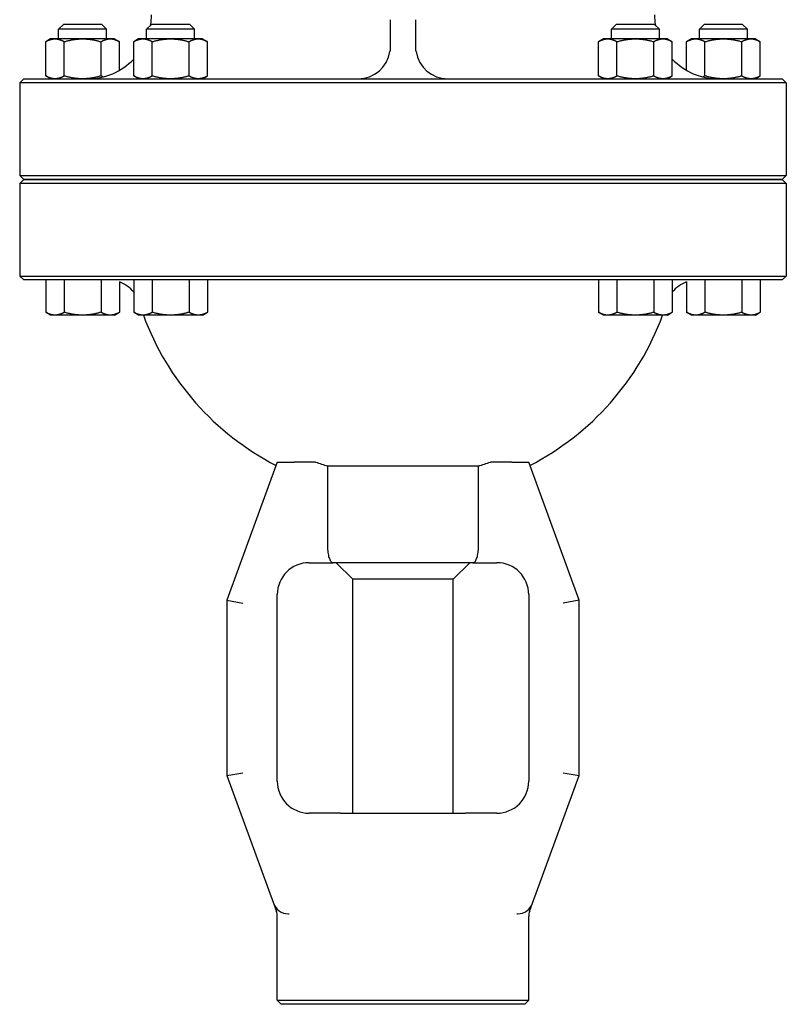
# Model space of a CAD drawing. Header units: inches. Extents: x 24 to 1128, y -58 to 748.
# Tile 633 of 656: x 598 to 604, y 678 to 686. Entities that reach past the tile are written whole.
import ezdxf

# ---------------------------------------------------------------- set-up
doc = ezdxf.new("R2010")
doc.units = ezdxf.units.IN
doc.header["$LTSCALE"] = 32
doc.header["$MEASUREMENT"] = 0
doc.layers.add('Visible (ANSI)', color=7, linetype='Continuous', lineweight=30)

msp = doc.modelspace()

# ---------------------------------------------------------------- linework, layer by layer
at = {"layer": 'Visible (ANSI)'}
for p, q in [((601.11813, 685.68978), (601.11813, 685.47718)), ((601.31813, 685.47718), (601.31813, 685.68978)), ((598.56001, 685.65238), (598.52276, 685.61513)), ((598.89776, 685.61513), (598.52276, 685.61513)), ((598.52276, 685.53968), (598.52276, 685.61513)), ((598.86051, 685.65238), (598.56001, 685.65238)), ((598.86051, 685.65238), (598.89776, 685.61513)), ((598.89776, 685.53968), (598.89776, 685.61513)), ((599.24899, 685.65238), (599.21174, 685.61513)), ((599.58674, 685.61513), (599.21174, 685.61513)), ((599.21174, 685.53968), (599.21174, 685.61513)), ((599.54949, 685.65238), (599.24899, 685.65238)), ((599.54949, 685.65238), (599.58674, 685.61513)), ((599.58674, 685.53968), (599.58674, 685.61513)), ((602.88678, 685.65238), (602.84953, 685.61513)), ((603.22453, 685.61513), (602.84953, 685.61513)), ((602.84953, 685.53968), (602.84953, 685.61513)), ((603.18728, 685.65238), (602.88678, 685.65238)), ((603.18728, 685.65238), (603.22453, 685.61513)), ((603.22453, 685.53968), (603.22453, 685.61513)), ((603.57576, 685.65238), (603.53851, 685.61513)), ((603.91351, 685.61513), (603.53851, 685.61513)), ((603.53851, 685.53968), (603.53851, 685.61513)), ((603.87626, 685.65238), (603.57576, 685.65238)), ((603.87626, 685.65238), (603.91351, 685.61513)), ((603.91351, 685.53968), (603.91351, 685.61513)), ((598.46026, 685.53968), (598.42158, 685.51735)), ((598.42158, 685.24951), (598.42158, 685.51735)), ((598.49375, 685.53968), (598.46026, 685.53968)), ((598.71026, 685.53968), (598.49375, 685.53968)), ((598.56592, 685.24951), (598.56592, 685.51735)), ((598.92677, 685.53968), (598.71026, 685.53968)), ((598.8546, 685.24951), (598.8546, 685.51735)), ((598.96026, 685.53968), (598.92677, 685.53968)), ((598.96026, 685.53968), (598.99893, 685.51735)), ((598.99893, 685.29377), (598.99893, 685.51735)), ((599.14924, 685.53968), (599.11056, 685.51735)), ((599.11056, 685.24951), (599.11056, 685.51735)), ((599.18273, 685.53968), (599.14924, 685.53968)), ((599.39924, 685.53968), (599.18273, 685.53968)), ((599.2549, 685.24951), (599.2549, 685.51735)), ((599.61574, 685.53968), (599.39924, 685.53968)), ((599.54357, 685.24951), (599.54357, 685.51735)), ((599.64924, 685.53968), (599.61574, 685.53968)), ((599.64924, 685.53968), (599.68791, 685.51735)), ((599.68791, 685.24951), (599.68791, 685.51735)), ((602.78703, 685.53968), (602.74836, 685.51735)), ((602.74836, 685.24951), (602.74836, 685.51735)), ((602.82052, 685.53968), (602.78703, 685.53968)), ((603.03703, 685.53968), (602.82052, 685.53968)), ((602.89269, 685.24951), (602.89269, 685.51735)), ((603.25354, 685.53968), (603.03703, 685.53968)), ((603.18137, 685.24951), (603.18137, 685.51735)), ((603.28703, 685.53968), (603.25354, 685.53968)), ((603.28703, 685.53968), (603.32571, 685.51735)), ((603.32571, 685.24951), (603.32571, 685.51735)), ((603.47601, 685.53968), (603.43733, 685.51735)), ((603.43733, 685.29377), (603.43733, 685.51735)), ((603.5095, 685.53968), (603.47601, 685.53968)), ((603.72601, 685.53968), (603.5095, 685.53968)), ((603.58167, 685.24951), (603.58167, 685.51735)), ((603.94251, 685.53968), (603.72601, 685.53968)), ((603.87034, 685.24951), (603.87034, 685.51735)), ((603.97601, 685.53968), (603.94251, 685.53968)), ((603.97601, 685.53968), (604.01468, 685.51735)), ((604.01468, 685.24951), (604.01468, 685.51735)), ((598.24938, 685.22718), (598.21813, 685.19593)), ((598.24938, 685.22718), (598.30702, 685.22718)), ((598.30702, 685.22718), (599.84348, 685.22718)), ((598.46026, 685.22718), (598.42158, 685.24951)), ((599.14924, 685.22718), (599.11056, 685.24951)), ((599.64924, 685.22718), (599.68791, 685.24951)), ((599.84348, 685.22718), (602.59278, 685.22718)), ((602.59278, 685.22718), (604.12925, 685.22718)), ((602.78703, 685.22718), (602.74836, 685.24951)), ((603.28703, 685.22718), (603.32571, 685.24951)), ((603.97601, 685.22718), (604.01468, 685.24951)), ((604.12925, 685.22718), (604.18688, 685.22718)), ((604.18688, 685.22718), (604.21813, 685.19593)), ((598.27593, 685.19593), (598.21813, 685.19593)), ((598.21813, 685.19593), (598.21813, 684.47103)), ((599.84062, 685.19593), (598.27593, 685.19593)), ((602.59564, 685.19593), (599.84062, 685.19593)), ((604.16034, 685.19593), (602.59564, 685.19593)), ((604.21813, 685.19593), (604.16034, 685.19593)), ((604.21813, 685.19593), (604.21813, 684.47103)), ((598.21813, 684.47103), (598.27593, 684.47103)), ((598.24938, 684.43978), (598.21813, 684.47103)), ((598.24938, 684.43978), (598.21813, 684.40853)), ((598.30702, 684.43978), (598.24938, 684.43978)), ((598.24938, 684.43978), (598.30702, 684.43978)), ((598.27593, 684.47103), (599.84062, 684.47103)), ((599.84348, 684.43978), (598.30702, 684.43978)), ((598.30702, 684.43978), (599.84348, 684.43978)), ((599.84062, 684.47103), (602.59564, 684.47103)), ((602.59278, 684.43978), (599.84348, 684.43978)), ((599.84348, 684.43978), (602.59278, 684.43978)), ((604.12925, 684.43978), (602.59278, 684.43978)), ((602.59278, 684.43978), (604.12925, 684.43978)), ((602.59564, 684.47103), (604.16034, 684.47103)), ((604.18688, 684.43978), (604.12925, 684.43978)), ((604.12925, 684.43978), (604.18688, 684.43978)), ((604.16034, 684.47103), (604.21813, 684.47103)), ((604.18688, 684.43978), (604.21813, 684.47103)), ((604.18688, 684.43978), (604.21813, 684.40853)), ((598.27593, 684.40853), (598.21813, 684.40853)), ((598.21813, 684.40853), (598.21813, 683.68363)), ((599.84062, 684.40853), (598.27593, 684.40853)), ((602.59564, 684.40853), (599.84062, 684.40853)), ((604.16034, 684.40853), (602.59564, 684.40853)), ((604.21813, 684.40853), (604.16034, 684.40853)), ((604.21813, 684.40853), (604.21813, 683.68363)), ((598.21813, 683.68363), (598.27593, 683.68363)), ((598.24938, 683.65238), (598.21813, 683.68363)), ((598.27593, 683.68363), (599.84062, 683.68363)), ((599.84062, 683.68363), (602.59564, 683.68363)), ((602.59564, 683.68363), (604.16034, 683.68363)), ((604.16034, 683.68363), (604.21813, 683.68363)), ((604.18688, 683.65238), (604.21813, 683.68363)), ((598.30702, 683.65238), (598.24938, 683.65238)), ((599.84348, 683.65238), (598.30702, 683.65238)), ((598.42158, 683.65238), (598.42158, 683.39971)), ((598.56592, 683.65238), (598.56592, 683.39971)), ((598.8546, 683.65238), (598.8546, 683.39971)), ((598.99893, 683.63727), (598.99893, 683.39971)), ((599.11056, 683.65238), (599.11056, 683.39971)), ((599.2549, 683.65238), (599.2549, 683.39971)), ((599.54357, 683.65238), (599.54357, 683.39971)), ((599.68791, 683.65238), (599.68791, 683.39971)), ((602.59278, 683.65238), (599.84348, 683.65238)), ((604.12925, 683.65238), (602.59278, 683.65238)), ((602.74836, 683.65238), (602.74836, 683.39971)), ((602.89269, 683.65238), (602.89269, 683.39971)), ((603.18137, 683.65238), (603.18137, 683.39971)), ((603.32571, 683.65238), (603.32571, 683.39971)), ((603.43733, 683.63727), (603.43733, 683.39971)), ((603.58167, 683.65238), (603.58167, 683.39971)), ((603.87034, 683.65238), (603.87034, 683.39971)), ((604.01468, 683.65238), (604.01468, 683.39971)), ((604.18688, 683.65238), (604.12925, 683.65238)), ((598.46026, 683.37738), (598.42158, 683.39971)), ((598.49375, 683.37738), (598.46026, 683.37738)), ((598.71026, 683.37738), (598.49375, 683.37738)), ((598.92677, 683.37738), (598.71026, 683.37738)), ((598.96026, 683.37738), (598.92677, 683.37738)), ((598.96026, 683.37738), (598.99893, 683.39971)), ((599.14924, 683.37738), (599.11056, 683.39971)), ((599.18273, 683.37738), (599.14924, 683.37738)), ((599.39924, 683.37738), (599.18273, 683.37738)), ((599.61574, 683.37738), (599.39924, 683.37738)), ((599.64924, 683.37738), (599.61574, 683.37738)), ((599.64924, 683.37738), (599.68791, 683.39971)), ((602.78703, 683.37738), (602.74836, 683.39971)), ((602.82052, 683.37738), (602.78703, 683.37738)), ((603.03703, 683.37738), (602.82052, 683.37738)), ((603.25354, 683.37738), (603.03703, 683.37738)), ((603.28703, 683.37738), (603.25354, 683.37738)), ((603.28703, 683.37738), (603.32571, 683.39971)), ((603.47601, 683.37738), (603.43733, 683.39971)), ((603.5095, 683.37738), (603.47601, 683.37738)), ((603.72601, 683.37738), (603.5095, 683.37738)), ((603.94251, 683.37738), (603.72601, 683.37738)), ((603.97601, 683.37738), (603.94251, 683.37738)), ((603.97601, 683.37738), (604.01468, 683.39971)), ((600.23388, 682.22718), (599.84018, 681.1455)), ((600.23388, 682.22718), (600.3669, 682.22718)), ((600.53423, 682.22718), (600.3669, 682.22718)), ((602.06936, 682.22718), (601.90204, 682.22718)), ((602.06936, 682.22718), (602.20238, 682.22718)), ((602.59609, 681.1455), (602.20238, 682.22718)), ((600.62758, 682.19609), (600.62758, 681.56478)), ((601.80868, 682.19609), (600.62758, 682.19609)), ((601.80868, 681.56478), (601.80868, 682.19609)), ((600.48388, 681.43978), (600.67083, 681.43978)), ((601.76543, 681.43978), (600.67083, 681.43978)), ((600.82443, 681.31049), (600.69514, 681.43978)), ((601.61183, 681.31049), (601.74112, 681.43978)), ((601.76543, 681.43978), (601.95238, 681.43978)), ((601.61183, 681.31049), (600.82443, 681.31049)), ((600.82443, 679.47915), (600.82443, 681.31049)), ((601.61183, 679.47915), (601.61183, 681.31049)), ((599.84018, 681.1455), (599.96518, 681.12346)), ((599.84018, 681.1455), (599.84018, 679.77343)), ((600.23388, 679.72915), (600.23388, 681.18978)), ((602.20238, 681.18978), (602.20238, 679.72915)), ((602.59609, 681.1455), (602.47109, 681.12346)), ((602.59609, 679.77343), (602.59609, 681.1455)), ((599.84018, 679.77343), (599.96518, 679.79547)), ((599.84018, 679.77343), (600.20395, 678.774)), ((602.23232, 678.774), (602.59609, 679.77343)), ((602.47109, 679.79547), (602.59609, 679.77343)), ((600.58729, 679.47915), (600.48388, 679.47915)), ((600.72947, 679.47915), (600.58729, 679.47915)), ((600.72947, 679.47915), (601.7068, 679.47915)), ((601.84898, 679.47915), (601.7068, 679.47915)), ((601.95238, 679.47915), (601.84898, 679.47915)), ((600.20395, 678.774), (600.22756, 678.70911)), ((602.2087, 678.70911), (602.23232, 678.774)), ((600.23388, 678.01434), (600.23388, 678.66971)), ((600.32141, 678.69175), (600.32838, 678.69175)), ((602.10789, 678.69175), (602.11486, 678.69175)), ((602.20238, 678.01434), (602.20238, 678.66971)), ((600.23388, 678.01434), (602.20238, 678.01434)), ((600.26513, 677.98309), (600.23388, 678.01434)), ((602.17113, 677.98309), (600.26513, 677.98309)), ((602.17113, 677.98309), (602.20238, 678.01434))]:
    msp.add_line(p, q, dxfattribs=at)
for centre, radius, start, end in [((598.74963, 685.72718), 0.5, 350.709763, 0), ((603.68664, 685.72718), 0.5, 180, 189.290237), ((600.86813, 685.47718), 0.25, 270, 351.395888), ((601.56813, 685.47718), 0.25, 188.604112, 270), ((598.74963, 685.72718), 0.5, 270, 316.208453), ((603.68664, 685.72718), 0.5, 223.791547, 270), ((598.91335, 683.40238), 0.25, 37.923408, 69.98119), ((603.52291, 683.40238), 0.25, 110.01881, 142.076592), ((601.21813, 684.12482), 2.16535, 200.192895, 242.680684), ((601.21813, 684.12482), 2.16535, 297.319316, 339.807105), ((601.21813, 684.12482), 2.01712, 250.180879, 252.976134), ((601.21813, 684.12482), 2.01712, 287.023866, 289.819121), ((600.48388, 681.18978), 0.25, 90, 180), ((601.95238, 681.18978), 0.25, 0, 90), ((600.48388, 679.72915), 0.25, 180, 270), ((601.95238, 679.72915), 0.25, 270, 0), ((600.32141, 678.81675), 0.125, 200, 270), ((602.11486, 678.81675), 0.125, 270, 340), ((600.10888, 678.66971), 0.125, 0, 20), ((602.32738, 678.66971), 0.125, 160, 180)]:
    msp.add_arc(centre, radius, start, end, dxfattribs=at)
for points, weights in [([(598.42158, 685.51735), (598.46026, 685.53968), (598.49375, 685.53968)], [1.01001874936, 1.04314139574, 1]), ([(598.49375, 685.53968), (598.52725, 685.53968), (598.56592, 685.51735)], [1, 1.04314139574, 1.01001874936]), ([(598.56592, 685.51735), (598.64327, 685.53968), (598.71026, 685.53968)], [1.01001874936, 1.04314139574, 1]), ([(598.71026, 685.53968), (598.77725, 685.53968), (598.8546, 685.51735)], [1, 1.04314139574, 1.01001874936]), ([(598.8546, 685.51735), (598.89327, 685.53968), (598.92677, 685.53968)], [1.01001874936, 1.04314139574, 1]), ([(598.92677, 685.53968), (598.96026, 685.53968), (598.99893, 685.51735)], [1, 1.04314139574, 1.01001874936]), ([(599.11056, 685.51735), (599.14924, 685.53968), (599.18273, 685.53968)], [1.01001874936, 1.04314139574, 1]), ([(599.18273, 685.53968), (599.21622, 685.53968), (599.2549, 685.51735)], [1, 1.04314139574, 1.01001874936]), ([(599.2549, 685.51735), (599.33225, 685.53968), (599.39924, 685.53968)], [1.01001874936, 1.04314139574, 1]), ([(599.39924, 685.53968), (599.46622, 685.53968), (599.54357, 685.51735)], [1, 1.04314139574, 1.01001874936]), ([(599.54357, 685.51735), (599.58225, 685.53968), (599.61574, 685.53968)], [1.01001874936, 1.04314139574, 1]), ([(599.61574, 685.53968), (599.64924, 685.53968), (599.68791, 685.51735)], [1, 1.04314139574, 1.01001874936]), ([(602.74836, 685.51735), (602.78703, 685.53968), (602.82052, 685.53968)], [1.01001874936, 1.04314139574, 1]), ([(602.82052, 685.53968), (602.85402, 685.53968), (602.89269, 685.51735)], [1, 1.04314139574, 1.01001874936]), ([(602.89269, 685.51735), (602.97004, 685.53968), (603.03703, 685.53968)], [1.01001874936, 1.04314139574, 1]), ([(603.03703, 685.53968), (603.10402, 685.53968), (603.18137, 685.51735)], [1, 1.04314139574, 1.01001874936]), ([(603.18137, 685.51735), (603.22004, 685.53968), (603.25354, 685.53968)], [1.01001874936, 1.04314139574, 1]), ([(603.25354, 685.53968), (603.28703, 685.53968), (603.32571, 685.51735)], [1, 1.04314139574, 1.01001874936]), ([(603.43733, 685.51735), (603.47601, 685.53968), (603.5095, 685.53968)], [1.01001874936, 1.04314139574, 1]), ([(603.5095, 685.53968), (603.54299, 685.53968), (603.58167, 685.51735)], [1, 1.04314139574, 1.01001874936]), ([(603.58167, 685.51735), (603.65902, 685.53968), (603.72601, 685.53968)], [1.01001874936, 1.04314139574, 1]), ([(603.72601, 685.53968), (603.79299, 685.53968), (603.87034, 685.51735)], [1, 1.04314139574, 1.01001874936]), ([(603.87034, 685.51735), (603.90902, 685.53968), (603.94251, 685.53968)], [1.01001874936, 1.04314139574, 1]), ([(603.94251, 685.53968), (603.97601, 685.53968), (604.01468, 685.51735)], [1, 1.04314139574, 1.01001874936]), ([(598.49375, 685.22718), (598.46026, 685.22718), (598.42158, 685.24951)], [1, 1.04314139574, 1.01001874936]), ([(598.56592, 685.24951), (598.52725, 685.22718), (598.49375, 685.22718)], [1.01001874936, 1.04314139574, 1]), ([(598.71026, 685.22718), (598.64327, 685.22718), (598.56592, 685.24951)], [1, 1.04314139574, 1.01001874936]), ([(598.8546, 685.24951), (598.77725, 685.22718), (598.71026, 685.22718)], [1.01001874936, 1.04314139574, 1]), ([(598.86929, 685.24171), (598.86212, 685.24517), (598.8546, 685.24951)], [1.01983175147, 1.01629387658, 1.01001874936]), ([(599.18273, 685.22718), (599.14924, 685.22718), (599.11056, 685.24951)], [1, 1.04314139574, 1.01001874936]), ([(599.2549, 685.24951), (599.21622, 685.22718), (599.18273, 685.22718)], [1.01001874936, 1.04314139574, 1]), ([(599.39924, 685.22718), (599.33225, 685.22718), (599.2549, 685.24951)], [1, 1.04314139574, 1.01001874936]), ([(599.54357, 685.24951), (599.46622, 685.22718), (599.39924, 685.22718)], [1.01001874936, 1.04314139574, 1]), ([(599.61574, 685.22718), (599.58225, 685.22718), (599.54357, 685.24951)], [1, 1.04314139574, 1.01001874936]), ([(599.68791, 685.24951), (599.64924, 685.22718), (599.61574, 685.22718)], [1.01001874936, 1.04314139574, 1]), ([(602.82052, 685.22718), (602.78703, 685.22718), (602.74836, 685.24951)], [1, 1.04314139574, 1.01001874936]), ([(602.89269, 685.24951), (602.85402, 685.22718), (602.82052, 685.22718)], [1.01001874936, 1.04314139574, 1]), ([(603.03703, 685.22718), (602.97004, 685.22718), (602.89269, 685.24951)], [1, 1.04314139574, 1.01001874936]), ([(603.18137, 685.24951), (603.10402, 685.22718), (603.03703, 685.22718)], [1.01001874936, 1.04314139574, 1]), ([(603.25354, 685.22718), (603.22004, 685.22718), (603.18137, 685.24951)], [1, 1.04314139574, 1.01001874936]), ([(603.32571, 685.24951), (603.28703, 685.22718), (603.25354, 685.22718)], [1.01001874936, 1.04314139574, 1]), ([(603.58167, 685.24951), (603.57415, 685.24517), (603.56698, 685.24171)], [1.01001874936, 1.01629387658, 1.01983175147]), ([(603.72601, 685.22718), (603.65902, 685.22718), (603.58167, 685.24951)], [1, 1.04314139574, 1.01001874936]), ([(603.87034, 685.24951), (603.79299, 685.22718), (603.72601, 685.22718)], [1.01001874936, 1.04314139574, 1]), ([(603.94251, 685.22718), (603.90902, 685.22718), (603.87034, 685.24951)], [1, 1.04314139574, 1.01001874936]), ([(604.01468, 685.24951), (603.97601, 685.22718), (603.94251, 685.22718)], [1.01001874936, 1.04314139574, 1]), ([(598.49375, 683.37738), (598.46026, 683.37738), (598.42158, 683.39971)], [1, 1.04314139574, 1.01001874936]), ([(598.56592, 683.39971), (598.52725, 683.37738), (598.49375, 683.37738)], [1.01001874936, 1.04314139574, 1]), ([(598.71026, 683.37738), (598.64327, 683.37738), (598.56592, 683.39971)], [1, 1.04314139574, 1.01001874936]), ([(598.8546, 683.39971), (598.77725, 683.37738), (598.71026, 683.37738)], [1.01001874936, 1.04314139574, 1]), ([(598.92677, 683.37738), (598.89327, 683.37738), (598.8546, 683.39971)], [1, 1.04314139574, 1.01001874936]), ([(598.99893, 683.39971), (598.96026, 683.37738), (598.92677, 683.37738)], [1.01001874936, 1.04314139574, 1]), ([(599.18273, 683.37738), (599.14924, 683.37738), (599.11056, 683.39971)], [1, 1.04314139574, 1.01001874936]), ([(599.2549, 683.39971), (599.21622, 683.37738), (599.18273, 683.37738)], [1.01001874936, 1.04314139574, 1]), ([(599.39924, 683.37738), (599.33225, 683.37738), (599.2549, 683.39971)], [1, 1.04314139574, 1.01001874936]), ([(599.54357, 683.39971), (599.46622, 683.37738), (599.39924, 683.37738)], [1.01001874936, 1.04314139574, 1]), ([(599.61574, 683.37738), (599.58225, 683.37738), (599.54357, 683.39971)], [1, 1.04314139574, 1.01001874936]), ([(599.68791, 683.39971), (599.64924, 683.37738), (599.61574, 683.37738)], [1.01001874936, 1.04314139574, 1]), ([(602.82052, 683.37738), (602.78703, 683.37738), (602.74836, 683.39971)], [1, 1.04314139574, 1.01001874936]), ([(602.89269, 683.39971), (602.85402, 683.37738), (602.82052, 683.37738)], [1.01001874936, 1.04314139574, 1]), ([(603.03703, 683.37738), (602.97004, 683.37738), (602.89269, 683.39971)], [1, 1.04314139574, 1.01001874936]), ([(603.18137, 683.39971), (603.10402, 683.37738), (603.03703, 683.37738)], [1.01001874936, 1.04314139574, 1]), ([(603.25354, 683.37738), (603.22004, 683.37738), (603.18137, 683.39971)], [1, 1.04314139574, 1.01001874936]), ([(603.32571, 683.39971), (603.28703, 683.37738), (603.25354, 683.37738)], [1.01001874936, 1.04314139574, 1]), ([(603.5095, 683.37738), (603.47601, 683.37738), (603.43733, 683.39971)], [1, 1.04314139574, 1.01001874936]), ([(603.58167, 683.39971), (603.54299, 683.37738), (603.5095, 683.37738)], [1.01001874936, 1.04314139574, 1]), ([(603.72601, 683.37738), (603.65902, 683.37738), (603.58167, 683.39971)], [1, 1.04314139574, 1.01001874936]), ([(603.87034, 683.39971), (603.79299, 683.37738), (603.72601, 683.37738)], [1.01001874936, 1.04314139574, 1]), ([(603.94251, 683.37738), (603.90902, 683.37738), (603.87034, 683.39971)], [1, 1.04314139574, 1.01001874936]), ([(604.01468, 683.39971), (603.97601, 683.37738), (603.94251, 683.37738)], [1.01001874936, 1.04314139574, 1])]:
    msp.add_rational_spline(points, weights, degree=2, dxfattribs=at)
for points in [[(601.11813, 685.47718), (601.11808, 685.46488), (601.11717, 685.45228), (601.11532, 685.43978)], [(601.32095, 685.43978), (601.31909, 685.45228), (601.3182, 685.46488), (601.31813, 685.47718)]]:
    msp.add_open_spline(points, degree=3, dxfattribs=at)
for points, knots in [([(600.62758, 681.56478), (600.62758, 681.54929), (600.62854, 681.53399), (600.63231, 681.50493), (600.63512, 681.49156), (600.64245, 681.46812), (600.64697, 681.45851), (600.65489, 681.44778), (600.65792, 681.44482), (600.66421, 681.44082), (600.66745, 681.4398), (600.67076, 681.43978), (600.67079, 681.43978), (600.67083, 681.43978)], [-0.51447823, -0.51447823, -0.51447823, -0.51447823, -0.39620285, -0.39620285, -0.27486586, -0.27486586, -0.14690316, -0.14690316, -0.07369055, -0.07369055, 0, 0, 0.00085806, 0.00085806, 0.00085806, 0.00085806]), ([(601.76543, 681.43978), (601.76547, 681.43978), (601.76551, 681.43978), (601.76882, 681.4398), (601.77206, 681.44082), (601.77834, 681.44482), (601.78138, 681.44778), (601.7893, 681.45851), (601.79382, 681.46812), (601.80114, 681.49156), (601.80396, 681.50493), (601.80773, 681.53399), (601.80868, 681.54929), (601.80868, 681.56478)], [-1.02981453, -1.02981453, -1.02981453, -1.02981453, -1.02895646, -1.02895646, -0.95526591, -0.95526591, -0.8820533, -0.8820533, -0.7540906, -0.7540906, -0.63275361, -0.63275361, -0.51447823, -0.51447823, -0.51447823, -0.51447823])]:
    msp.add_open_spline(points, degree=3, knots=knots, dxfattribs=at)

doc.saveas('drawing.dxf')
